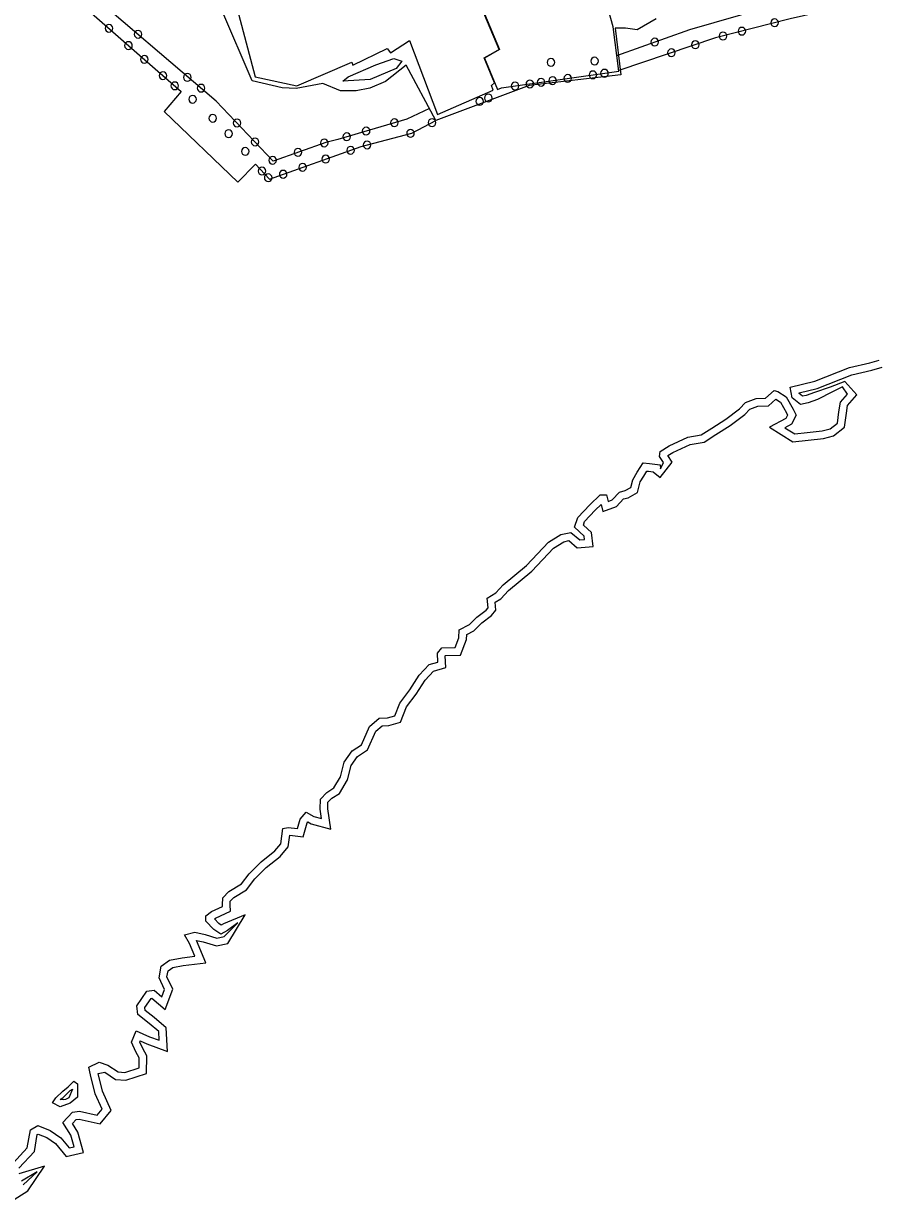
# Model space of a CAD drawing. Extents: x 2160437 to 2172832, y 205694 to 212444.
# Drawn here: x 2161178.2 to 2161512.8, y 210227.1 to 210690.7 of the extents above; entities that cross this region are included whole.
import ezdxf

# ---------------------------------------------------------------- set-up
doc = ezdxf.new("R2010")
doc.units = 0
for name, color, linetype in [('Default', 7, 'Continuous'), ('RD_EX_Bldg', 7, 'Continuous'), ('RD_EX_Dam', 7, 'Continuous'), ('RD_EX_Driveway', 7, 'Continuous'), ('RD_EX_H2O', 7, 'Continuous'), ('RD_EX_Road_Post', 7, 'Continuous'), ('RD_EX_VEG_ShrubLine', 7, 'Continuous')]:
    doc.layers.add(name, color=color, linetype=linetype)

# ---------------------------------------------------------------- blocks, each defined once
blk = doc.blocks.new('POST')
at = {"layer": 'Default'}
for start, end in [(90, 270), (270, 90)]:
    blk.add_arc((0, 0), 0.0417, start, end, dxfattribs=at)

msp = doc.modelspace()

# ---------------------------------------------------------------- linework, layer by layer
at = {"layer": 'RD_EX_Bldg'}
msp.add_lwpolyline([(2161259.02, 210708.04), (2161269.17, 210669.72), (2161285.52, 210666.29), (2161307.1, 210675.52), (2161307.53, 210674.39), (2161320.98, 210680.94), (2161322.27, 210679.22), (2161329.7, 210683.98), (2161340.79, 210654.97), (2161362.61, 210664.47), (2161362.02, 210666.37), (2161363.18, 210667.41), (2161359.05, 210677.19), (2161365.02, 210680.53), (2161346.27, 210724.99)], dxfattribs=at)
at = {"layer": 'RD_EX_Dam'}
for points in [[(2161337.58, 210657.29), (2161328.75, 210653.17), (2161301.64, 210645.18), (2161296.84, 210644.02), (2161276.24, 210636.67), (2161253.83, 210660.23), (2161199.42, 210706.73), (2161235.09, 210729.77), (2161269.23, 210751.8), (2161266.22, 210756.03)], [(2161411.23, 210678.11), (2161439.84, 210688.32), (2161469.52, 210696.85), (2161501.13, 210703.81), (2161491.66, 210740.45), (2161496.88, 210741.73), (2161506.42, 210704.69), (2161553.04, 210711.22), (2161569.64, 210714.16), (2161603.21, 210714.77), (2161637.76, 210716.14), (2161655.22, 210718.49), (2161692.81, 210718.11), (2161692.39, 210710.07), (2161667.04, 210712.66), (2161647.41, 210711.91), (2161623.03, 210710.09), (2161583.43, 210708.12), (2161562.36, 210707.65), (2161535.27, 210703.6), (2161502.64, 210697.85), (2161479.35, 210692.6), (2161449.92, 210685.03), (2161411.97, 210672.3)], [(2161189.17, 210708.69), (2161223.64, 210678.3), (2161240.07, 210664.03), (2161233.39, 210656.18), (2161262.37, 210628.39), (2161269.27, 210635.45), (2161274.73, 210629.59), (2161310.79, 210642.4), (2161330.71, 210647.67), (2161340.12, 210652.55)]]:
    msp.add_lwpolyline(points, dxfattribs=at)
at = {"layer": 'RD_EX_Driveway'}
for points in [[(2161409.81, 210689.4), (2161401.82, 210717.98), (2161437.65, 210730.9), (2161438.96, 210764.61), (2161429.75, 210767.39), (2161421.84, 210771.37), (2161419.17, 210773.26), (2161417.2, 210775.22), (2161413.65, 210779.81), (2161412.79, 210789.94)], [(2161346.33, 210725.13), (2161365.12, 210680.48), (2161359.19, 210677.12), (2161364.38, 210664.75)], [(2161364.38, 210664.75), (2161365.86, 210665.39), (2161412, 210672.01), (2161409.81, 210689.4)]]:
    msp.add_lwpolyline(points, dxfattribs=at)
at = {"layer": 'RD_EX_H2O'}
for points in [[(2161426.6, 210692.54), (2161419.16, 210688.17), (2161414.65, 210688.89), (2161410.55, 210688.85), (2161412.73, 210670.59), (2161376.71, 210666.37), (2161340.12, 210652.55), (2161328.42, 210674.35), (2161320.32, 210667.96), (2161314.22, 210665.31), (2161308.86, 210664.28), (2161302.63, 210664.26), (2161295.75, 210667.12), (2161285.17, 210665.13), (2161279.77, 210665.48), (2161267.97, 210668.2), (2161256.09, 210696.02)], [(2161203.77, 210280.66), (2161207.86, 210282.53), (2161211.24, 210281.37), (2161215.27, 210278.71), (2161217.95, 210278.52), (2161223.52, 210280.33), (2161223.56, 210284.28), (2161222.26, 210286.61), (2161220.54, 210290.39), (2161222.33, 210294.88), (2161227.67, 210292.58), (2161231.47, 210291.17), (2161231.29, 210294.62), (2161227.54, 210297.75), (2161223.08, 210301.33), (2161222.65, 210304.77), (2161226.54, 210310.46), (2161229.4, 210310.8), (2161232.42, 210308.29), (2161233.48, 210311.18), (2161231.36, 210315.68), (2161232.21, 210320.23), (2161235.53, 210322.64), (2161240.44, 210323.54), (2161245.47, 210324.16), (2161243.36, 210329.2), (2161241.43, 210332.65), (2161245.46, 210333.6), (2161249.42, 210332.77), (2161254.11, 210331.32), (2161256.96, 210331.9), (2161262.36, 210337.33), (2161258.26, 210334.37), (2161255.62, 210332.92), (2161252.9, 210334.75), (2161249.75, 210338.03), (2161249.72, 210340.09), (2161251.96, 210341.73), (2161256.31, 210343.79), (2161256.29, 210344.4), (2161256.38, 210347.12), (2161258.83, 210349.62), (2161263.71, 210352.59), (2161266.79, 210356.61), (2161271.42, 210361.25), (2161276.91, 210365.56), (2161279.27, 210368.4), (2161280.02, 210374.44), (2161282.06, 210374.84), (2161285.78, 210374.42), (2161286.83, 210378.09), (2161289.18, 210380.76), (2161292.21, 210379.09), (2161295.21, 210378.28), (2161294.7, 210381.94), (2161294.76, 210385.94), (2161297.28, 210388.58), (2161300.06, 210390.34), (2161302.66, 210394.63), (2161304.09, 210400.48), (2161307.28, 210404.87), (2161310.89, 210407.27), (2161314.11, 210414.41), (2161317.85, 210417.77), (2161321.18, 210417.83), (2161324.02, 210418.65), (2161325.96, 210423.6), (2161329.87, 210428.93), (2161333.56, 210434.6), (2161337.52, 210438.82), (2161340.91, 210439.81), (2161340.7, 210443.34), (2161342.51, 210445.35), (2161347.67, 210445.48), (2161349.17, 210449.31), (2161349.31, 210452.43), (2161353.27, 210454.55), (2161356.22, 210457.49), (2161359.92, 210460.21), (2161360.62, 210461.09), (2161360.29, 210464.91), (2161363.69, 210466.98), (2161366.54, 210470.08), (2161375.7, 210477.73), (2161384.41, 210486.9), (2161389.19, 210489.91), (2161393.18, 210490.75), (2161396.66, 210487.8), (2161398.54, 210487.97), (2161398.39, 210489.24), (2161394.62, 210492.74), (2161395.87, 210496.57), (2161400.55, 210501.61), (2161404.61, 210505.54), (2161407.09, 210505.57), (2161407.81, 210502.9), (2161409.4, 210503.5), (2161412.22, 210506.56), (2161414.48, 210507.16), (2161416.68, 210508.45), (2161417.45, 210511.35), (2161419.21, 210514.46), (2161421.55, 210518.03), (2161424.01, 210517.76), (2161428.22, 210517.36), (2161428.38, 210515.73), (2161429.54, 210518.15), (2161427.95, 210520.62), (2161428.24, 210522.59), (2161431.75, 210524.79), (2161439.15, 210528.12), (2161444.33, 210529.08), (2161448.49, 210531.77), (2161454, 210535.18), (2161459.45, 210539.27), (2161461.71, 210541.74), (2161465.96, 210543.3), (2161469.58, 210543.47), (2161473.04, 210546.48), (2161474.46, 210546.14), (2161477.73, 210544.06), (2161480.44, 210539.17), (2161481.71, 210536.79), (2161479.77, 210533.28), (2161477.15, 210531.88), (2161481.1, 210529.44), (2161486.05, 210530.02), (2161491.84, 210530.6), (2161495, 210531.46), (2161497.87, 210533.7), (2161498.46, 210538.07), (2161499.04, 210541.89), (2161501.81, 210545.09), (2161499.93, 210547.98), (2161495.94, 210545.94), (2161490, 210543.03), (2161486.38, 210541.66), (2161483.39, 210541.03), (2161480.14, 210543.69), (2161479.29, 210547.8), (2161489.03, 210550.2), (2161502.62, 210555.54), (2161510.62, 210557.4), (2161514.33, 210558.43)], [(2161174.1, 210242.9), (2161179.62, 210248.88), (2161180.81, 210256.04), (2161183.69, 210257.62), (2161188.64, 210255.69), (2161192.78, 210252.86), (2161196.02, 210248.87), (2161197.97, 210249.31), (2161196.71, 210253.85), (2161193.6, 210258.8), (2161197.38, 210262.92), (2161200.11, 210263.25), (2161207.11, 210261.71), (2161209.01, 210264.04), (2161206.24, 210270.16), (2161204.48, 210277.57), (2161203.77, 210280.66)], [(2161178.01, 210234.4), (2161183.42, 210239.47), (2161177.39, 210235.82)]]:
    msp.add_lwpolyline(points, dxfattribs=at)
msp.add_lwpolyline([(2161195.71, 210272.93), (2161197.88, 210275.08), (2161199.39, 210274.03), (2161199.28, 210268.86), (2161196.43, 210266.41), (2161192.47, 210264.96), (2161189.46, 210266.55), (2161190.83, 210268.52), (2161193.58, 210271.13)], close=True, dxfattribs=at)
at = {"layer": 'RD_EX_VEG_ShrubLine'}
for points in [[(2161303.58, 210668.1), (2161305.72, 210669.75), (2161316.52, 210674.43), (2161323.58, 210676.98), (2161326.74, 210675.9), (2161324.58, 210673.05), (2161314.26, 210668.67)], [(2161193.62, 210268.57), (2161196.42, 210271.48), (2161197.39, 210271.91), (2161195.89, 210268.59), (2161194.64, 210267.94), (2161193.79, 210267.8), (2161192.55, 210267.93)]]:
    msp.add_lwpolyline(points, close=True, dxfattribs=at)
for points in [[(2161210.02, 210278.58), (2161214.27, 210275.77), (2161218.32, 210275.49), (2161226.5, 210278.15), (2161226.56, 210285.05), (2161224.94, 210287.96), (2161223.81, 210290.47), (2161223.98, 210290.9), (2161226.55, 210289.8), (2161234.71, 210286.76), (2161234.21, 210296.08), (2161229.44, 210300.07), (2161225.91, 210302.91), (2161225.77, 210304.01), (2161228.25, 210307.64), (2161228.47, 210307.67), (2161233.76, 210303.27), (2161236.73, 210311.32), (2161234.49, 210316.08), (2161234.94, 210318.5), (2161236.74, 210319.81), (2161240.9, 210320.58), (2161249.77, 210321.66), (2161246.11, 210330.4), (2161248.67, 210329.87), (2161253.96, 210328.22), (2161258.44, 210329.14), (2161265.23, 210340.43), (2161256.65, 210336.91), (2161255.77, 210336.43), (2161254.84, 210337.06), (2161253.12, 210338.86), (2161253.5, 210339.14), (2161259.39, 210341.92), (2161259.29, 210344.41), (2161259.34, 210345.86), (2161260.71, 210347.25), (2161265.75, 210350.31), (2161269.06, 210354.63), (2161273.41, 210359.01), (2161279.01, 210363.4), (2161282.14, 210367.16), (2161282.71, 210371.75), (2161287.96, 210371.16), (2161289.53, 210376.62), (2161289.84, 210376.97), (2161291.08, 210376.29), (2161298.81, 210374.19), (2161297.7, 210382.12), (2161297.74, 210384.72), (2161299.2, 210386.25), (2161302.26, 210388.18), (2161305.46, 210393.47), (2161306.87, 210399.19), (2161309.39, 210402.67), (2161313.27, 210405.25), (2161316.58, 210412.6), (2161319.02, 210414.79), (2161321.64, 210414.83), (2161326.28, 210416.18), (2161328.61, 210422.15), (2161332.33, 210427.22), (2161335.93, 210432.74), (2161339.15, 210436.17), (2161344.05, 210437.61), (2161343.77, 210442.26), (2161343.87, 210442.38), (2161349.75, 210442.53), (2161352.14, 210448.68), (2161352.23, 210450.59), (2161355.08, 210452.11), (2161358.18, 210455.2), (2161362.02, 210458.03), (2161363.71, 210460.16), (2161363.44, 210463.31), (2161365.62, 210464.64), (2161368.61, 210467.91), (2161377.76, 210475.53), (2161386.33, 210484.56), (2161390.34, 210487.08), (2161392.36, 210487.51), (2161395.68, 210484.69), (2161401.88, 210485.26), (2161401.24, 210490.68), (2161398.07, 210493.64), (2161398.52, 210495.01), (2161402.69, 210499.51), (2161405.01, 210501.75), (2161405.77, 210498.93), (2161411.12, 210500.95), (2161413.84, 210503.88), (2161415.64, 210504.37), (2161419.27, 210506.49), (2161420.35, 210510.58), (2161420.35, 210510.58), (2161421.78, 210512.9), (2161423.05, 210514.85), (2161423.71, 210514.78), (2161425.48, 210514.61), (2161428.18, 210512.29), (2161432.97, 210518.38), (2161431.29, 210520.96), (2161433.17, 210522.14), (2161440.05, 210525.24), (2161445.46, 210526.24), (2161450.1, 210529.24), (2161455.69, 210532.7), (2161461.48, 210537.04), (2161463.43, 210539.18), (2161466.56, 210540.33), (2161470.76, 210540.52), (2161473.69, 210543.07), (2161475.47, 210541.94), (2161477.81, 210537.73), (2161478.3, 210536.82), (2161477.57, 210535.51), (2161471.15, 210532.07), (2161480.41, 210526.33), (2161486.38, 210527.04), (2161492.39, 210527.64), (2161496.37, 210528.72), (2161500.68, 210532.09), (2161501.43, 210537.64), (2161501.88, 210540.58), (2161505.56, 210544.83), (2161500.84, 210550.06), (2161494.97, 210547.84), (2161488.81, 210545.78), (2161485.53, 210544.55), (2161484.18, 210544.26), (2161482.87, 210545.34), (2161482.81, 210545.58), (2161489.94, 210547.33), (2161503.52, 210552.67), (2161511.36, 210554.5), (2161515.42, 210555.62)], [(2161176.31, 210240.88), (2161182.43, 210247.5), (2161183.53, 210254.11), (2161183.9, 210254.32), (2161187.23, 210253.02), (2161190.72, 210250.63), (2161194.87, 210245.52), (2161201.7, 210247.09), (2161199.48, 210255.07), (2161197.36, 210258.46), (2161198.84, 210260.07), (2161199.97, 210260.21), (2161208.28, 210258.39), (2161212.51, 210263.59), (2161209.09, 210271.14), (2161207.42, 210278.17), (2161210.02, 210278.58)], [(2161171.98, 210227.07), (2161179.85, 210232.01), (2161186.3, 210241.76), (2161176.3, 210238.67)]]:
    msp.add_lwpolyline(points, dxfattribs=at)

# ---------------------------------------------------------------- block references
at = {"layer": 'RD_EX_Road_Post', "xscale": 36, "yscale": 36}
for p in [(2161211.66, 210688.86), (2161473.17, 210691.01), (2161223.12, 210686.48), (2161452.92, 210685.8), (2161460.36, 210687.71), (2161219.36, 210682.07), (2161426.1, 210683.42), (2161432.65, 210679.24), (2161442.06, 210682.39), (2161225.61, 210676.59), (2161385.3, 210675.46), (2161402.49, 210675.96), (2161232.87, 210670.28), (2161401.81, 210670.55), (2161406.36, 210671.2), (2161237.54, 210666.23), (2161242.48, 210669.56), (2161247.89, 210665.31), (2161371.23, 210666.16), (2161377.03, 210667), (2161381.45, 210667.63), (2161385.97, 210668.28), (2161391.93, 210669.13), (2161244.54, 210660.94), (2161360.74, 210661.44), (2161357.37, 210660.1), (2161252.46, 210653.49), (2161262.02, 210651.62), (2161323.84, 210651.73), (2161338.6, 210651.76), (2161258.69, 210647.44), (2161312.73, 210648.45), (2161330.15, 210647.53), (2161269.09, 210644.18), (2161296.28, 210643.81), (2161305.09, 210646.2), (2161313.11, 210643.01), (2161265.21, 210640.47), (2161285.91, 210640.11), (2161296.82, 210637.44), (2161306.62, 210640.92), (2161271.78, 210632.76), (2161275.95, 210636.97), (2161287.76, 210634.22), (2161274.24, 210630.12), (2161280.13, 210631.51)]:
    msp.add_blockref('POST', p, dxfattribs=at)

doc.saveas('drawing.dxf')
